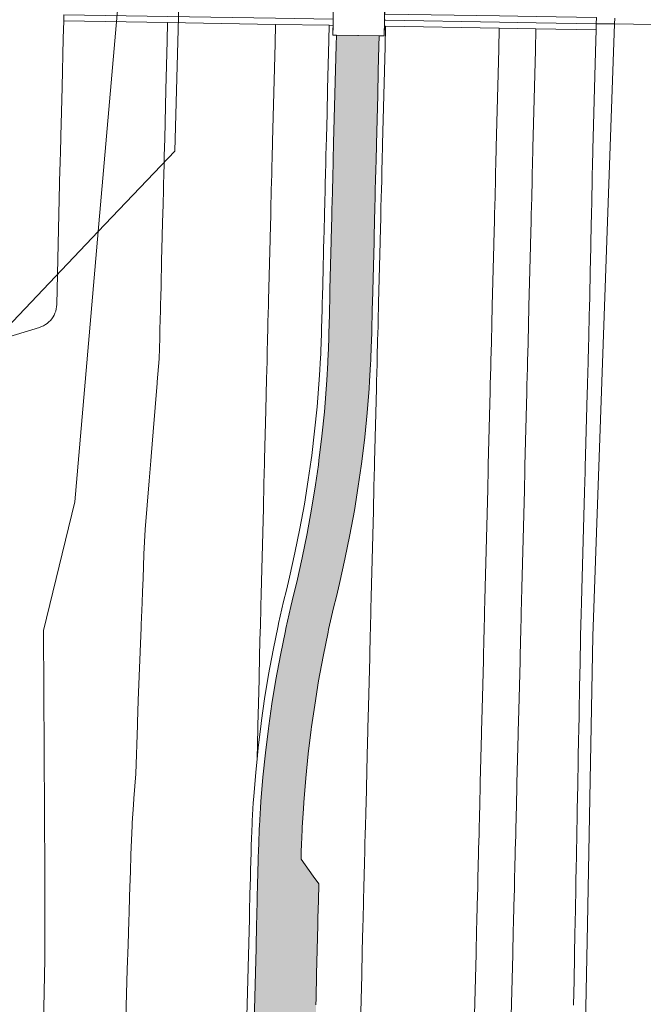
# Model space of a CAD drawing. Header units: metres. Extents: x 250001 to 257773, y 598992 to 609118.
# Tile 455 of 656: x 253817 to 253868, y 603631 to 603712. Entities that reach past the tile are written whole.
import ezdxf
from ezdxf.lldxf.tags import DXFTag

# ---------------------------------------------------------------- set-up
doc = ezdxf.new("R2010")
doc.units = ezdxf.units.M
for name, color, linetype, lineweight in [('B-WE-FV-GELEIDING_WILDROOSTER-GV', 252, 'Continuous', 18), ('B-WE-GR-GRAS-GV', 252, 'Continuous', 13), ('B-WE-GW-TALUD_KRUIN-G', 252, 'Continuous', 18), ('B-WE-IE-TERREINAFSCHEIDING_KUNSTMATIG_HEKWERK_RASTER-G', 252, 'IE-TERREINAFSCHEIDING-KUNSTMATIG', 18), ('B-WE-KG-GRENS_PERCEEL-G', 150, 'KG-PERCEEL', 18), ('B-WE-OG-WATER_SLOOT-GV', 252, 'Continuous', 18), ('B-WE-VH-VERHARDING_BETON-GV', 252, 'Continuous', 18), ('B-WE-VH-VERHARDING_GESLOTEN-GV', 252, 'Continuous', 18), ('B-WE-VH-VERHARDING_GRASBETONSTEEN-GV', 252, 'Continuous', 18), ('N-WE-VH-VERHARDING_ASFALT-A', 252, 'Continuous', 18), ('X-XX-AL-REFERENTIE-G', 7, 'Continuous', 18)]:
    doc.layers.add(name, color=color, linetype=linetype, lineweight=lineweight)
doc.styles.get("Standard").update_dxf_attribs({"font": 'NLCS-ISO.ttf'})
doc.linetypes.add('IE-TERREINAFSCHEIDING-KUNSTMATIG', pattern='A,4,[82,NLCS.shx,S=0.75,R=90,X=0,Y=0],4,-2', length=10)
tags = doc.linetypes.add('KG-PERCEEL', pattern='A,5.5,-2,["P",Standard,S=1.8,R=0,X=-0.5,Y=-0.9],-2,5.5,-2,[5,NLCS.SHX,S=0.75,R=0,X=0,Y=0],-2', length=19).pattern_tags.tags
tags[6] = DXFTag(74, 10)

# ---------------------------------------------------------------- blocks, each defined once
blk = doc.blocks.new('BS2021-132-Xref-KAD-20210617')
at = {"layer": 'B-WE-KG-GRENS_PERCEEL-G', "flags": 128}
for points in [[(253823.066, 603694.22), (253824.846, 603714.819), (253825.742, 603745.812), (253827.078, 603745.812), (253827.218, 603749.437), (253825.846, 603749.462), (253827.756, 603815.568), (253827.88, 603817.7), (253828.81, 603854.54), (253829.44, 603887.65), (253830.8, 603925.15), (253830.92, 603939.77), (253836.27, 604122.77), (253836.41, 604125.016)], [(253829.319, 603700.791), (253838.25, 604026.06)], [(253823.066, 603694.22), (253829.319, 603700.791)], [(253809.48, 603688.858), (253809.554, 603680.019), (253823.066, 603694.22)], [(253814.412, 603465.066), (253814.64, 603483.379), (253814.64, 603492.531), (253816.98, 603560.421), (253818.046, 603602.56), (253818.686, 603634.696), (253818.686, 603641.719), (253818.59, 603661.587), (253821.154, 603672.099), (253823.066, 603694.22)]]:
    blk.add_lwpolyline(points, dxfattribs=at)
blk = doc.blocks.new('BS2021-132-Xref-BGT-GRIJS-20210617-aangepast')
at = {"layer": 'B-WE-FV-GELEIDING_WILDROOSTER-GV', "flags": 128}
blk.add_lwpolyline([(253842.297, 603712.783), (253842.255, 603710.283), (253846.455, 603710.211), (253846.497, 603712.711)], close=True, dxfattribs=at)
at = {"layer": 'B-WE-GR-GRAS-GV', "flags": 128}
for points in [[(253825.312, 603629.858), (253825.378, 603631.857), (253825.441, 603633.856), (253825.505, 603635.855), (253825.568, 603637.854), (253825.587, 603638.457), (253825.632, 603639.853), (253825.675, 603641.237), (253825.695, 603641.852), (253825.739, 603643.236), (253825.76, 603643.851), (253825.782, 603644.423), (253825.837, 603645.61), (253825.85, 603645.85), (253825.942, 603647.328), (253825.981, 603647.847), (253826.135, 603649.844), (253826.263, 603653.842), (253826.271, 603654.062), (253826.34, 603655.84), (253826.418, 603657.839), (253826.495, 603659.838), (253826.573, 603661.836), (253826.58, 603662.034), (253826.65, 603663.835), (253826.686, 603664.764), (253826.728, 603665.834), (253826.805, 603667.833), (253826.906, 603669.831), (253827.07, 603671.827), (253827.233, 603673.824), (253827.367, 603675.459), (253827.397, 603675.82), (253827.56, 603677.817), (253827.724, 603679.813), (253827.888, 603681.81), (253827.897, 603681.929), (253828.051, 603683.806), (253828.059, 603684.124), (253828.065, 603684.354), (253828.101, 603685.806), (253828.113, 603686.28), (253828.13, 603686.94), (253828.152, 603687.805), (253828.164, 603688.31), (253828.178, 603688.851), (253828.202, 603689.804), (253828.252, 603691.804), (253828.302, 603693.803), (253828.305, 603693.914), (253828.352, 603695.803), (253828.365, 603696.319), (253828.401, 603697.74), (253828.401, 603697.753), (253828.402, 603697.802), (253828.436, 603699.131), (253828.444, 603699.47), (253828.453, 603699.801), (253828.467, 603700.397), (253828.503, 603701.801), (253828.603, 603705.799), (253828.653, 603707.799), (253828.703, 603709.798), (253828.741, 603711.3), (253820.242, 603711.443), (253820.206, 603710.011), (253820.106, 603706.013), (253820.056, 603704.013), (253820.005, 603702.014), (253819.97, 603700.61), (253819.955, 603700.014), (253819.947, 603699.683), (253819.938, 603699.344), (253819.67, 603688.235), (253819.658, 603688.058), (253819.63, 603687.882), (253819.586, 603687.71), (253819.528, 603687.542), (253819.455, 603687.38), (253819.368, 603687.225), (253819.267, 603687.079), (253819.154, 603686.942), (253819.029, 603686.816), (253818.893, 603686.701), (253818.747, 603686.598), (253818.594, 603686.509), (253818.432, 603686.434), (253818.265, 603686.374), (253815.125, 603685.397)], [(253835.224, 603630.004), (253835.274, 603632.004), (253835.324, 603634.003), (253835.375, 603636.002), (253835.425, 603638.002), (253835.44, 603638.604), (253835.475, 603640.001), (253835.51, 603641.385), (253835.525, 603642.001), (253835.56, 603643.385), (253835.577, 603644), (253835.596, 603644.572), (253835.647, 603645.758), (253835.66, 603645.998), (253835.747, 603647.477), (253835.782, 603647.996), (253835.945, 603649.993), (253836.052, 603651.046), (253836.116, 603653.594), (253836.121, 603653.815), (253836.166, 603655.594), (253836.216, 603657.593), (253836.266, 603659.593), (253836.317, 603661.592), (253836.322, 603661.79), (253836.367, 603663.591), (253836.39, 603664.521), (253836.417, 603665.591), (253836.517, 603669.589), (253836.567, 603671.589), (253836.618, 603673.588), (253836.659, 603675.226), (253836.668, 603675.588), (253836.768, 603679.586), (253836.833, 603682.173), (253836.868, 603683.585), (253836.876, 603683.903), (253836.882, 603684.133), (253836.919, 603685.584), (253836.93, 603686.059), (253836.947, 603686.719), (253836.969, 603687.584), (253836.981, 603688.089), (253836.995, 603688.629), (253837.019, 603689.583), (253837.069, 603691.583), (253837.119, 603693.582), (253837.122, 603693.693), (253837.169, 603695.581), (253837.182, 603696.097), (253837.218, 603697.518), (253837.218, 603697.531), (253837.22, 603697.581), (253837.253, 603698.91), (253837.261, 603699.248), (253837.27, 603699.58), (253837.285, 603700.175), (253837.32, 603701.579), (253837.37, 603703.579), (253837.42, 603705.578), (253837.47, 603707.578), (253837.521, 603709.577), (253837.56, 603711.152), (253828.741, 603711.3), (253828.703, 603709.798), (253828.653, 603707.799), (253828.603, 603705.799), (253828.503, 603701.801), (253828.467, 603700.397), (253828.453, 603699.801), (253828.444, 603699.47), (253828.436, 603699.131), (253828.402, 603697.802), (253828.401, 603697.753), (253828.401, 603697.74), (253828.365, 603696.319), (253828.352, 603695.803), (253828.305, 603693.914), (253828.302, 603693.803), (253828.252, 603691.804), (253828.202, 603689.804), (253828.178, 603688.851), (253828.164, 603688.31), (253828.152, 603687.805), (253828.13, 603686.94), (253828.113, 603686.28), (253828.101, 603685.806), (253828.065, 603684.354), (253828.059, 603684.124), (253828.051, 603683.806), (253827.897, 603681.929), (253827.888, 603681.81), (253827.724, 603679.813), (253827.56, 603677.817), (253827.397, 603675.82), (253827.367, 603675.459), (253827.233, 603673.824), (253827.07, 603671.827), (253826.906, 603669.831), (253826.805, 603667.833), (253826.728, 603665.834), (253826.686, 603664.764), (253826.65, 603663.835), (253826.58, 603662.034), (253826.573, 603661.836), (253826.495, 603659.838), (253826.418, 603657.839), (253826.34, 603655.84), (253826.271, 603654.062), (253826.263, 603653.842), (253826.135, 603649.844), (253825.981, 603647.847), (253825.942, 603647.328), (253825.85, 603645.85), (253825.837, 603645.61), (253825.782, 603644.423), (253825.76, 603643.851), (253825.739, 603643.236), (253825.695, 603641.852), (253825.675, 603641.237), (253825.632, 603639.853), (253825.587, 603638.457), (253825.568, 603637.854), (253825.505, 603635.855), (253825.441, 603633.856), (253825.378, 603631.857), (253825.312, 603629.858)], [(253835.817, 603629.594), (253835.867, 603631.594), (253835.917, 603633.593), (253835.967, 603635.593), (253836.017, 603637.592), (253836.032, 603638.195), (253836.068, 603639.591), (253836.102, 603640.975), (253836.118, 603641.591), (253836.152, 603642.975), (253836.17, 603643.59), (253836.189, 603644.162), (253836.239, 603645.349), (253836.252, 603645.589), (253836.339, 603647.067), (253836.375, 603647.586), (253836.537, 603649.583), (253836.74, 603651.578), (253836.984, 603653.573), (253837.013, 603653.793), (253837.268, 603655.566), (253837.593, 603657.559), (253837.959, 603659.55), (253838.367, 603661.541), (253838.41, 603661.738), (253838.817, 603663.53), (253839.041, 603664.454), (253839.297, 603665.518), (253839.745, 603667.508), (253840.15, 603669.498), (253840.513, 603671.49), (253840.835, 603673.482), (253841.068, 603675.115), (253841.116, 603675.476), (253841.357, 603677.471), (253841.557, 603679.466), (253841.756, 603682.049), (253841.836, 603683.46), (253841.852, 603683.778), (253841.862, 603684.008), (253841.916, 603685.459), (253841.929, 603685.934), (253841.945, 603686.593), (253841.967, 603687.458), (253841.98, 603687.963), (253841.993, 603688.504), (253842.017, 603689.458), (253842.068, 603691.457), (253842.118, 603693.456), (253842.12, 603693.567), (253842.168, 603695.456), (253842.181, 603695.972), (253842.216, 603697.393), (253842.217, 603697.406), (253842.218, 603697.455), (253842.251, 603698.784), (253842.26, 603699.123), (253842.268, 603699.455), (253842.283, 603700.05), (253842.318, 603701.454), (253842.369, 603703.453), (253842.419, 603705.453), (253842.519, 603709.451), (253842.54, 603710.278), (253842.255, 603710.283), (253842.268, 603711.073), (253841.957, 603711.078), (253841.926, 603709.861), (253841.826, 603705.863), (253841.776, 603703.863), (253841.726, 603701.864), (253841.691, 603700.46), (253841.676, 603699.864), (253841.667, 603699.533), (253841.659, 603699.194), (253841.625, 603697.865), (253841.624, 603697.816), (253841.624, 603697.803), (253841.588, 603696.382), (253841.575, 603695.866), (253841.528, 603693.977), (253841.525, 603693.866), (253841.425, 603689.868), (253841.401, 603688.914), (253841.387, 603688.373), (253841.375, 603687.868), (253841.353, 603687.003), (253841.336, 603686.343), (253841.323, 603685.869), (253841.269, 603684.418), (253841.259, 603684.188), (253841.244, 603683.87), (253841.163, 603682.459), (253840.964, 603679.876), (253840.764, 603677.88), (253840.524, 603675.886), (253840.476, 603675.525), (253840.243, 603673.892), (253839.92, 603671.9), (253839.557, 603669.908), (253839.152, 603667.918), (253838.705, 603665.928), (253838.448, 603664.864), (253838.224, 603663.94), (253837.817, 603662.148), (253837.774, 603661.95), (253837.366, 603659.96), (253837, 603657.969), (253836.675, 603655.976), (253836.42, 603654.203), (253836.391, 603653.983), (253836.148, 603651.988), (253836.052, 603651.046), (253835.945, 603649.993), (253835.782, 603647.996), (253835.747, 603647.477), (253835.66, 603645.998), (253835.647, 603645.758), (253835.596, 603644.572), (253835.577, 603644), (253835.56, 603643.385), (253835.525, 603642.001), (253835.51, 603641.385), (253835.475, 603640.001), (253835.44, 603638.604), (253835.425, 603638.002), (253835.375, 603636.002), (253835.324, 603634.003), (253835.274, 603632.004), (253835.224, 603630.004)], [(253844.511, 603629.376), (253844.561, 603631.376), (253844.611, 603633.375), (253844.662, 603635.374), (253844.712, 603637.374), (253844.727, 603637.976), (253844.762, 603639.373), (253844.797, 603640.757), (253844.812, 603641.373), (253844.847, 603642.756), (253844.862, 603643.372), (253844.877, 603643.944), (253844.906, 603645.131), (253844.912, 603645.371), (253844.95, 603646.851), (253844.963, 603647.371), (253845.063, 603651.369), (253845.113, 603653.369), (253845.119, 603653.589), (253845.163, 603655.368), (253845.213, 603657.367), (253845.264, 603659.367), (253845.314, 603661.366), (253845.319, 603661.564), (253845.364, 603663.366), (253845.387, 603664.295), (253845.414, 603665.365), (253845.464, 603667.364), (253845.514, 603669.364), (253845.565, 603671.363), (253845.615, 603673.362), (253845.656, 603675), (253845.665, 603675.362), (253845.715, 603677.361), (253845.765, 603679.361), (253845.815, 603681.36), (253845.83, 603681.947), (253845.866, 603683.359), (253845.874, 603683.677), (253845.879, 603683.907), (253845.916, 603685.359), (253845.928, 603685.833), (253845.944, 603686.493), (253845.966, 603687.358), (253845.979, 603687.863), (253845.992, 603688.404), (253846.016, 603689.357), (253846.066, 603691.357), (253846.116, 603693.356), (253846.119, 603693.467), (253846.167, 603695.356), (253846.18, 603695.872), (253846.215, 603697.293), (253846.216, 603697.306), (253846.217, 603697.355), (253846.25, 603698.684), (253846.259, 603699.023), (253846.267, 603699.354), (253846.282, 603699.95), (253846.317, 603701.354), (253846.417, 603705.352), (253846.468, 603707.352), (253846.518, 603709.351), (253846.559, 603711), (253846.468, 603711.002), (253846.456, 603710.302), (253846.455, 603710.211), (253846.039, 603710.218), (253846.018, 603709.364), (253845.968, 603707.364), (253845.918, 603705.365), (253845.867, 603703.366), (253845.817, 603701.366), (253845.782, 603699.962), (253845.767, 603699.367), (253845.759, 603699.035), (253845.75, 603698.697), (253845.717, 603697.367), (253845.716, 603697.318), (253845.715, 603697.305), (253845.68, 603695.884), (253845.667, 603695.368), (253845.619, 603693.48), (253845.617, 603693.369), (253845.566, 603691.369), (253845.516, 603689.37), (253845.492, 603688.416), (253845.479, 603687.875), (253845.466, 603687.371), (253845.444, 603686.506), (253845.428, 603685.846), (253845.415, 603685.371), (253845.361, 603683.92), (253845.35, 603683.691), (253845.335, 603683.373), (253845.255, 603681.961), (253845.215, 603681.375), (253845.056, 603679.378), (253844.856, 603677.383), (253844.615, 603675.388), (253844.567, 603675.028), (253844.334, 603673.395), (253844.012, 603671.402), (253843.649, 603669.411), (253843.244, 603667.42), (253842.796, 603665.431), (253842.54, 603664.366), (253842.316, 603663.442), (253841.908, 603661.65), (253841.866, 603661.453), (253841.458, 603659.462), (253841.091, 603657.471), (253840.766, 603655.478), (253840.512, 603653.705), (253840.482, 603653.485), (253840.239, 603651.49), (253840.036, 603649.495), (253839.874, 603647.498), (253839.838, 603646.979), (253839.751, 603645.501), (253839.739, 603645.261), (253839.688, 603644.074), (253839.669, 603643.502), (253839.651, 603642.887), (253840.655, 603641.477), (253841.101, 603640.85), (253841.066, 603639.466), (253841.031, 603638.069), (253841.016, 603637.467), (253840.966, 603635.467), (253840.915, 603633.468), (253840.875, 603631.468), (253840.863, 603630.969)], [(253853.808, 603629.143), (253853.858, 603631.142), (253853.908, 603633.142), (253853.959, 603635.141), (253854.009, 603637.14), (253854.024, 603637.743), (253854.059, 603639.14), (253854.094, 603640.524), (253854.109, 603641.139), (253854.144, 603642.523), (253854.159, 603643.139), (253854.174, 603643.711), (253854.203, 603644.898), (253854.209, 603645.138), (253854.247, 603646.618), (253854.26, 603647.137), (253854.31, 603649.137), (253854.41, 603653.135), (253854.416, 603653.356), (253854.46, 603655.135), (253854.51, 603657.134), (253854.561, 603659.134), (253854.611, 603661.133), (253854.616, 603661.331), (253854.661, 603663.132), (253854.684, 603664.062), (253854.711, 603665.132), (253854.811, 603669.13), (253854.862, 603671.13), (253854.912, 603673.129), (253854.953, 603674.767), (253854.962, 603675.129), (253855.062, 603679.127), (253855.112, 603681.127), (253855.127, 603681.714), (253855.163, 603683.126), (253855.171, 603683.444), (253855.176, 603683.674), (253855.213, 603685.125), (253855.225, 603685.6), (253855.241, 603686.26), (253855.263, 603687.125), (253855.276, 603687.63), (253855.289, 603688.17), (253855.313, 603689.124), (253855.363, 603691.123), (253855.414, 603693.123), (253855.416, 603693.234), (253855.464, 603695.122), (253855.477, 603695.638), (253855.512, 603697.059), (253855.513, 603697.072), (253855.514, 603697.122), (253855.547, 603698.451), (253855.556, 603698.789), (253855.564, 603699.121), (253855.579, 603699.716), (253855.614, 603701.12), (253855.664, 603703.12), (253855.715, 603705.119), (253855.765, 603707.118), (253855.815, 603709.118), (253855.858, 603710.844), (253846.559, 603711), (253846.518, 603709.351), (253846.468, 603707.352), (253846.417, 603705.352), (253846.317, 603701.354), (253846.282, 603699.95), (253846.267, 603699.354), (253846.259, 603699.023), (253846.25, 603698.684), (253846.217, 603697.355), (253846.216, 603697.306), (253846.215, 603697.293), (253846.18, 603695.872), (253846.167, 603695.356), (253846.119, 603693.467), (253846.116, 603693.356), (253846.066, 603691.357), (253846.016, 603689.357), (253845.992, 603688.404), (253845.979, 603687.863), (253845.966, 603687.358), (253845.944, 603686.493), (253845.928, 603685.833), (253845.916, 603685.359), (253845.879, 603683.907), (253845.874, 603683.677), (253845.866, 603683.359), (253845.83, 603681.947), (253845.815, 603681.36), (253845.765, 603679.361), (253845.715, 603677.361), (253845.665, 603675.362), (253845.656, 603675), (253845.615, 603673.362), (253845.565, 603671.363), (253845.514, 603669.364), (253845.464, 603667.364), (253845.414, 603665.365), (253845.387, 603664.295), (253845.364, 603663.366), (253845.319, 603661.564), (253845.314, 603661.366), (253845.264, 603659.367), (253845.213, 603657.367), (253845.163, 603655.368), (253845.119, 603653.589), (253845.113, 603653.369), (253845.063, 603651.369), (253844.963, 603647.371), (253844.95, 603646.851), (253844.912, 603645.371), (253844.906, 603645.131), (253844.877, 603643.944), (253844.862, 603643.372), (253844.847, 603642.756), (253844.812, 603641.373), (253844.797, 603640.757), (253844.762, 603639.373), (253844.727, 603637.976), (253844.712, 603637.374), (253844.662, 603635.374), (253844.611, 603633.375), (253844.561, 603631.376), (253844.511, 603629.376)], [(253856.807, 603629.068), (253856.857, 603631.067), (253856.908, 603633.066), (253856.958, 603635.066), (253857.008, 603637.065), (253857.023, 603637.668), (253857.058, 603639.065), (253857.093, 603640.449), (253857.108, 603641.064), (253857.143, 603642.448), (253857.158, 603643.063), (253857.173, 603643.635), (253857.202, 603644.823), (253857.209, 603645.063), (253857.246, 603646.543), (253857.259, 603647.062), (253857.309, 603649.061), (253857.359, 603651.061), (253857.409, 603653.06), (253857.415, 603653.281), (253857.459, 603655.06), (253857.51, 603657.059), (253857.56, 603659.058), (253857.61, 603661.058), (253857.615, 603661.256), (253857.66, 603663.057), (253857.683, 603663.986), (253857.71, 603665.056), (253857.76, 603667.056), (253857.811, 603669.055), (253857.861, 603671.055), (253857.911, 603673.054), (253857.952, 603674.692), (253857.961, 603675.053), (253858.011, 603677.053), (253858.061, 603679.052), (253858.112, 603681.051), (253858.115, 603681.171), (253858.126, 603681.638), (253858.162, 603683.051), (253858.17, 603683.369), (253858.175, 603683.598), (253858.212, 603685.05), (253858.224, 603685.525), (253858.24, 603686.185), (253858.262, 603687.05), (253858.275, 603687.554), (253858.288, 603688.095), (253858.312, 603689.049), (253858.362, 603691.048), (253858.413, 603693.048), (253858.415, 603693.159), (253858.463, 603695.047), (253858.476, 603695.563), (253858.511, 603696.984), (253858.512, 603696.997), (253858.513, 603697.046), (253858.546, 603698.376), (253858.555, 603698.714), (253858.563, 603699.046), (253858.578, 603699.641), (253858.613, 603701.045), (253858.663, 603703.044), (253858.714, 603705.044), (253858.764, 603707.043), (253858.814, 603709.043), (253858.858, 603710.794), (253855.858, 603710.844), (253855.815, 603709.118), (253855.765, 603707.118), (253855.715, 603705.119), (253855.664, 603703.12), (253855.614, 603701.12), (253855.579, 603699.716), (253855.564, 603699.121), (253855.556, 603698.789), (253855.547, 603698.451), (253855.514, 603697.122), (253855.513, 603697.072), (253855.512, 603697.059), (253855.477, 603695.638), (253855.464, 603695.122), (253855.416, 603693.234), (253855.414, 603693.123), (253855.363, 603691.123), (253855.313, 603689.124), (253855.289, 603688.17), (253855.276, 603687.63), (253855.263, 603687.125), (253855.241, 603686.26), (253855.225, 603685.6), (253855.213, 603685.125), (253855.176, 603683.674), (253855.171, 603683.444), (253855.163, 603683.126), (253855.127, 603681.714), (253855.112, 603681.127), (253855.062, 603679.127), (253854.962, 603675.129), (253854.953, 603674.767), (253854.912, 603673.129), (253854.862, 603671.13), (253854.811, 603669.13), (253854.711, 603665.132), (253854.684, 603664.062), (253854.661, 603663.132), (253854.616, 603661.331), (253854.611, 603661.133), (253854.561, 603659.134), (253854.51, 603657.134), (253854.46, 603655.135), (253854.416, 603653.356), (253854.41, 603653.135), (253854.31, 603649.137), (253854.26, 603647.137), (253854.247, 603646.618), (253854.209, 603645.138), (253854.203, 603644.898), (253854.174, 603643.711), (253854.159, 603643.139), (253854.144, 603642.523), (253854.109, 603641.139), (253854.094, 603640.524), (253854.059, 603639.14), (253854.024, 603637.743), (253854.009, 603637.14), (253853.959, 603635.141), (253853.908, 603633.142), (253853.858, 603631.142), (253853.808, 603629.143)], [(253861.935, 603630.94), (253861.974, 603632.939), (253862.012, 603634.939), (253862.051, 603636.939), (253862.062, 603637.541), (253862.089, 603638.938), (253862.115, 603640.323), (253862.126, 603640.938), (253862.152, 603642.322), (253862.164, 603642.938), (253862.175, 603643.51), (253862.197, 603644.697), (253862.202, 603644.937), (253862.229, 603646.418), (253862.239, 603646.937), (253862.277, 603648.937), (253862.314, 603650.936), (253862.352, 603652.936), (253862.356, 603653.157), (253862.39, 603654.936), (253862.427, 603656.936), (253862.465, 603658.935), (253862.503, 603660.935), (253862.506, 603661.133), (253862.556, 603662.934), (253862.582, 603663.863), (253862.612, 603664.933), (253862.667, 603666.933), (253862.722, 603668.932), (253862.778, 603670.931), (253862.833, 603672.93), (253862.878, 603674.568), (253862.888, 603674.93), (253862.944, 603676.929), (253863.054, 603680.927), (253863.058, 603681.046), (253863.071, 603681.514), (253863.11, 603682.927), (253863.119, 603683.245), (253863.125, 603683.474), (253863.165, 603684.926), (253863.178, 603685.4), (253863.197, 603686.06), (253863.214, 603686.925), (253863.225, 603687.43), (253863.236, 603687.971), (253863.256, 603688.925), (253863.297, 603690.924), (253863.339, 603692.924), (253863.341, 603693.035), (253863.38, 603694.924), (253863.391, 603695.44), (253863.421, 603696.861), (253863.421, 603696.874), (253863.422, 603696.923), (253863.45, 603698.252), (253863.457, 603698.591), (253863.466, 603698.923), (253863.481, 603699.518), (253863.519, 603700.922), (253863.573, 603702.921), (253863.626, 603704.921), (253863.68, 603706.92), (253863.733, 603708.919), (253863.782, 603710.711), (253858.858, 603710.794), (253858.814, 603709.043), (253858.764, 603707.043), (253858.714, 603705.044), (253858.663, 603703.044), (253858.613, 603701.045), (253858.578, 603699.641), (253858.563, 603699.046), (253858.555, 603698.714), (253858.546, 603698.376), (253858.513, 603697.046), (253858.512, 603696.997), (253858.511, 603696.984), (253858.476, 603695.563), (253858.463, 603695.047), (253858.415, 603693.159), (253858.413, 603693.048), (253858.362, 603691.048), (253858.312, 603689.049), (253858.288, 603688.095), (253858.275, 603687.554), (253858.262, 603687.05), (253858.24, 603686.185), (253858.224, 603685.525), (253858.212, 603685.05), (253858.175, 603683.598), (253858.17, 603683.369), (253858.162, 603683.051), (253858.126, 603681.638), (253858.115, 603681.171), (253858.112, 603681.051), (253858.061, 603679.052), (253858.011, 603677.053), (253857.961, 603675.053), (253857.952, 603674.692), (253857.911, 603673.054), (253857.861, 603671.055), (253857.811, 603669.055), (253857.76, 603667.056), (253857.71, 603665.056), (253857.683, 603663.986), (253857.66, 603663.057), (253857.615, 603661.256), (253857.61, 603661.058), (253857.56, 603659.058), (253857.51, 603657.059), (253857.459, 603655.06), (253857.415, 603653.281), (253857.409, 603653.06), (253857.359, 603651.061), (253857.309, 603649.061), (253857.259, 603647.062), (253857.246, 603646.543), (253857.209, 603645.063), (253857.202, 603644.823), (253857.173, 603643.635), (253857.158, 603643.063), (253857.143, 603642.448), (253857.108, 603641.064), (253857.093, 603640.449), (253857.058, 603639.065), (253857.023, 603637.668), (253857.008, 603637.065), (253856.958, 603635.066), (253856.908, 603633.066), (253856.857, 603631.067), (253856.807, 603629.068)]]:
    blk.add_lwpolyline(points, dxfattribs=at)
blk.add_lwpolyline([(253841.163, 603682.459), (253841.244, 603683.87), (253841.259, 603684.188), (253841.269, 603684.418), (253841.323, 603685.869), (253841.336, 603686.343), (253841.353, 603687.003), (253841.375, 603687.868), (253841.387, 603688.373), (253841.401, 603688.914), (253841.425, 603689.868), (253841.525, 603693.866), (253841.528, 603693.977), (253841.575, 603695.866), (253841.588, 603696.382), (253841.624, 603697.803), (253841.624, 603697.816), (253841.625, 603697.865), (253841.659, 603699.194), (253841.667, 603699.533), (253841.676, 603699.864), (253841.691, 603700.46), (253841.726, 603701.864), (253841.776, 603703.863), (253841.826, 603705.863), (253841.926, 603709.861), (253841.957, 603711.078), (253837.56, 603711.152), (253837.521, 603709.577), (253837.47, 603707.578), (253837.42, 603705.578), (253837.37, 603703.579), (253837.32, 603701.579), (253837.285, 603700.175), (253837.27, 603699.58), (253837.261, 603699.248), (253837.253, 603698.91), (253837.22, 603697.581), (253837.218, 603697.531), (253837.218, 603697.518), (253837.182, 603696.097), (253837.169, 603695.581), (253837.122, 603693.693), (253837.119, 603693.582), (253837.069, 603691.583), (253837.019, 603689.583), (253836.995, 603688.629), (253836.981, 603688.089), (253836.969, 603687.584), (253836.947, 603686.719), (253836.93, 603686.059), (253836.919, 603685.584), (253836.882, 603684.133), (253836.876, 603683.903), (253836.868, 603683.585), (253836.833, 603682.173), (253836.768, 603679.586), (253836.668, 603675.588), (253836.659, 603675.226), (253836.618, 603673.588), (253836.567, 603671.589), (253836.517, 603669.589), (253836.417, 603665.591), (253836.39, 603664.521), (253836.367, 603663.591), (253836.322, 603661.79), (253836.317, 603661.592), (253836.266, 603659.593), (253836.216, 603657.593), (253836.166, 603655.594), (253836.121, 603653.815), (253836.116, 603653.594), (253836.052, 603651.046), (253836.148, 603651.988), (253836.391, 603653.983), (253836.42, 603654.203), (253836.675, 603655.976), (253837, 603657.969), (253837.366, 603659.96), (253837.774, 603661.95), (253837.817, 603662.148), (253838.224, 603663.94), (253838.448, 603664.864), (253838.705, 603665.928), (253839.152, 603667.918), (253839.557, 603669.908), (253839.92, 603671.9), (253840.243, 603673.892), (253840.476, 603675.525), (253840.524, 603675.886), (253840.764, 603677.88), (253840.964, 603679.876)], close=True, dxfattribs=at)
at = {"layer": 'B-WE-GW-TALUD_KRUIN-G', "flags": 128}
for points in [[(253853.808, 603629.143), (253853.858, 603631.142), (253853.908, 603633.142), (253853.959, 603635.141), (253854.009, 603637.14), (253854.024, 603637.743), (253854.059, 603639.14), (253854.094, 603640.524), (253854.109, 603641.139), (253854.144, 603642.523), (253854.159, 603643.139), (253854.174, 603643.711), (253854.203, 603644.898), (253854.209, 603645.138), (253854.247, 603646.618), (253854.26, 603647.137), (253854.31, 603649.137), (253854.41, 603653.135), (253854.416, 603653.356), (253854.46, 603655.135), (253854.51, 603657.134), (253854.561, 603659.134), (253854.611, 603661.133), (253854.616, 603661.331), (253854.661, 603663.132), (253854.684, 603664.062), (253854.711, 603665.132), (253854.811, 603669.13), (253854.862, 603671.13), (253854.912, 603673.129), (253854.953, 603674.767), (253854.962, 603675.129), (253855.062, 603679.127), (253855.112, 603681.127), (253855.127, 603681.714), (253855.163, 603683.126), (253855.171, 603683.444), (253855.176, 603683.674), (253855.213, 603685.125), (253855.225, 603685.6), (253855.241, 603686.26), (253855.263, 603687.125), (253855.276, 603687.63), (253855.289, 603688.17), (253855.313, 603689.124), (253855.363, 603691.123), (253855.414, 603693.123), (253855.416, 603693.234), (253855.464, 603695.122), (253855.477, 603695.638), (253855.512, 603697.059), (253855.513, 603697.072), (253855.514, 603697.122), (253855.547, 603698.451), (253855.556, 603698.789), (253855.564, 603699.121), (253855.579, 603699.716), (253855.614, 603701.12), (253855.664, 603703.12), (253855.715, 603705.119), (253855.765, 603707.118), (253855.815, 603709.118), (253855.858, 603710.844)], [(253858.858, 603710.794), (253858.814, 603709.043), (253858.764, 603707.043), (253858.714, 603705.044), (253858.663, 603703.044), (253858.613, 603701.045), (253858.578, 603699.641), (253858.563, 603699.046), (253858.555, 603698.714), (253858.546, 603698.376), (253858.513, 603697.046), (253858.512, 603696.997), (253858.511, 603696.984), (253858.476, 603695.563), (253858.463, 603695.047), (253858.415, 603693.159), (253858.413, 603693.048), (253858.362, 603691.048), (253858.312, 603689.049), (253858.288, 603688.095), (253858.275, 603687.554), (253858.262, 603687.05), (253858.24, 603686.185), (253858.224, 603685.525), (253858.212, 603685.05), (253858.175, 603683.598), (253858.17, 603683.369), (253858.162, 603683.051), (253858.126, 603681.638), (253858.115, 603681.171), (253858.112, 603681.051), (253858.061, 603679.052), (253858.011, 603677.053), (253857.961, 603675.053), (253857.952, 603674.692), (253857.911, 603673.054), (253857.861, 603671.055), (253857.811, 603669.055), (253857.76, 603667.056), (253857.71, 603665.056), (253857.683, 603663.986), (253857.66, 603663.057), (253857.615, 603661.256), (253857.61, 603661.058), (253857.56, 603659.058), (253857.51, 603657.059), (253857.459, 603655.06), (253857.415, 603653.281), (253857.409, 603653.06), (253857.359, 603651.061), (253857.309, 603649.061), (253857.259, 603647.062), (253857.246, 603646.543), (253857.209, 603645.063), (253857.202, 603644.823), (253857.173, 603643.635), (253857.158, 603643.063), (253857.143, 603642.448), (253857.108, 603641.064), (253857.093, 603640.449), (253857.058, 603639.065), (253857.023, 603637.668), (253857.008, 603637.065), (253856.958, 603635.066), (253856.908, 603633.066), (253856.857, 603631.067), (253856.807, 603629.068)]]:
    blk.add_lwpolyline(points, dxfattribs=at)
at = {"layer": 'B-WE-IE-TERREINAFSCHEIDING_KUNSTMATIG_HEKWERK_RASTER-G', "flags": 128}
blk.add_lwpolyline([(253846.477, 603711.502), (253846.572, 603711.5), (253855.871, 603711.344), (253858.87, 603711.294), (253863.795, 603711.211)], dxfattribs=at)
at = {"layer": 'B-WE-OG-WATER_SLOOT-GV', "flags": 128}
blk.add_lwpolyline([(253815.125, 603685.397), (253818.265, 603686.374), (253818.432, 603686.434), (253818.594, 603686.509), (253818.747, 603686.598), (253818.893, 603686.701), (253819.029, 603686.816), (253819.154, 603686.942), (253819.267, 603687.079), (253819.368, 603687.225), (253819.455, 603687.38), (253819.528, 603687.542), (253819.586, 603687.71), (253819.63, 603687.882), (253819.658, 603688.058), (253819.67, 603688.235), (253819.938, 603699.344), (253819.947, 603699.683), (253819.955, 603700.014), (253819.97, 603700.61), (253820.005, 603702.014), (253820.056, 603704.013), (253820.106, 603706.013), (253820.206, 603710.011), (253820.242, 603711.443), (253820.255, 603711.943)], dxfattribs=at)
at = {"layer": 'B-WE-VH-VERHARDING_BETON-GV', "flags": 128}
blk.add_lwpolyline([(253846.485, 603712.002), (253846.497, 603712.711), (253846.174, 603712.716), (253846.102, 603712.717), (253842.602, 603712.777), (253842.525, 603712.779), (253842.297, 603712.783), (253842.285, 603712.073), (253842.277, 603711.573), (253842.268, 603711.073), (253842.255, 603710.283), (253842.54, 603710.278), (253846.039, 603710.218), (253846.455, 603710.211), (253846.456, 603710.302), (253846.468, 603711.002), (253846.477, 603711.502)], close=True, dxfattribs=at)
at = {"layer": 'B-WE-VH-VERHARDING_GESLOTEN-GV', "flags": 128}
for points in [[(253863.808, 603711.711), (253863.795, 603711.211), (253865.29, 603711.186), (253865.307, 603711.672)], [(253865.307, 603711.672), (253865.29, 603711.186), (253886.974, 603710.821), (253887.435, 603731.995)], [(253881.671, 603484.497), (253884.643, 603603.655), (253886.974, 603710.821), (253865.29, 603711.186), (253863.506, 603661.11), (253863.062, 603637.522), (253862.591, 603613.036), (253862.167, 603600.226), (253861.75, 603587.44), (253861.696, 603583.763), (253860.696, 603583.788), (253860.684, 603582.956), (253860.673, 603582.175), (253860.655, 603580.956), (253860.626, 603578.956), (253860.598, 603577.093)], [(253862.591, 603613.036), (253863.062, 603637.522), (253863.506, 603661.11), (253865.29, 603711.186), (253863.795, 603711.211), (253863.793, 603711.126), (253863.787, 603710.918), (253863.782, 603710.711), (253863.733, 603708.919), (253863.68, 603706.92), (253863.626, 603704.921), (253863.573, 603702.921), (253863.519, 603700.922), (253863.481, 603699.518), (253863.466, 603698.923), (253863.457, 603698.591), (253863.45, 603698.252), (253863.422, 603696.923), (253863.421, 603696.874), (253863.421, 603696.861), (253863.391, 603695.44), (253863.38, 603694.924), (253863.341, 603693.035), (253863.339, 603692.924), (253863.297, 603690.924), (253863.256, 603688.925), (253863.236, 603687.971), (253863.225, 603687.43), (253863.214, 603686.925), (253863.197, 603686.06), (253863.178, 603685.4), (253863.165, 603684.926), (253863.125, 603683.474), (253863.119, 603683.245), (253863.11, 603682.927), (253863.071, 603681.514), (253863.058, 603681.046), (253863.054, 603680.927), (253862.944, 603676.929), (253862.888, 603674.93), (253862.878, 603674.568), (253862.833, 603672.93), (253862.778, 603670.931), (253862.722, 603668.932), (253862.667, 603666.933), (253862.612, 603664.933), (253862.582, 603663.863), (253862.556, 603662.934), (253862.506, 603661.133), (253862.503, 603660.935), (253862.465, 603658.935), (253862.427, 603656.936), (253862.39, 603654.936), (253862.356, 603653.157), (253862.352, 603652.936), (253862.314, 603650.936), (253862.277, 603648.937), (253862.239, 603646.937), (253862.229, 603646.418), (253862.202, 603644.937), (253862.197, 603644.697), (253862.175, 603643.51), (253862.164, 603642.938), (253862.152, 603642.322), (253862.126, 603640.938), (253862.115, 603640.323), (253862.089, 603638.938), (253862.062, 603637.541), (253862.051, 603636.939), (253862.012, 603634.939), (253861.974, 603632.939), (253861.935, 603630.94)], [(253840.863, 603630.969), (253840.875, 603631.468), (253840.915, 603633.468), (253840.966, 603635.467), (253841.016, 603637.467), (253841.031, 603638.069), (253841.066, 603639.466), (253841.101, 603640.85), (253840.655, 603641.477), (253839.651, 603642.887), (253839.669, 603643.502), (253839.688, 603644.074), (253839.739, 603645.261), (253839.751, 603645.501), (253839.838, 603646.979), (253839.874, 603647.498), (253840.036, 603649.495), (253840.239, 603651.49), (253840.482, 603653.485), (253840.512, 603653.705), (253840.766, 603655.478), (253841.091, 603657.471), (253841.458, 603659.462), (253841.866, 603661.453), (253841.908, 603661.65), (253842.316, 603663.442), (253842.54, 603664.366), (253842.796, 603665.431), (253843.244, 603667.42), (253843.649, 603669.411), (253844.012, 603671.402), (253844.334, 603673.395), (253844.567, 603675.028), (253844.615, 603675.388), (253844.856, 603677.383), (253845.056, 603679.378), (253845.215, 603681.375), (253845.255, 603681.961), (253845.335, 603683.373), (253845.35, 603683.691), (253845.361, 603683.92), (253845.415, 603685.371), (253845.428, 603685.846), (253845.444, 603686.506), (253845.466, 603687.371), (253845.479, 603687.875), (253845.492, 603688.416), (253845.516, 603689.37), (253845.566, 603691.369), (253845.617, 603693.369), (253845.619, 603693.48), (253845.667, 603695.368), (253845.68, 603695.884), (253845.715, 603697.305), (253845.716, 603697.318), (253845.717, 603697.367), (253845.75, 603698.697), (253845.759, 603699.035), (253845.767, 603699.367), (253845.782, 603699.962), (253845.817, 603701.366), (253845.867, 603703.366), (253845.918, 603705.365), (253845.968, 603707.364), (253846.018, 603709.364), (253846.039, 603710.218), (253842.54, 603710.278), (253842.519, 603709.451), (253842.419, 603705.453), (253842.369, 603703.453), (253842.318, 603701.454), (253842.283, 603700.05), (253842.268, 603699.455), (253842.26, 603699.123), (253842.251, 603698.784), (253842.218, 603697.455), (253842.217, 603697.406), (253842.216, 603697.393), (253842.181, 603695.972), (253842.168, 603695.456), (253842.12, 603693.567), (253842.118, 603693.456), (253842.068, 603691.457), (253842.017, 603689.458), (253841.993, 603688.504), (253841.98, 603687.963), (253841.967, 603687.458), (253841.945, 603686.593), (253841.929, 603685.934), (253841.916, 603685.459), (253841.862, 603684.008), (253841.852, 603683.778), (253841.836, 603683.46), (253841.756, 603682.049), (253841.557, 603679.466), (253841.357, 603677.471), (253841.116, 603675.476), (253841.068, 603675.115), (253840.835, 603673.482), (253840.513, 603671.49), (253840.15, 603669.498), (253839.745, 603667.508), (253839.297, 603665.518), (253839.041, 603664.454), (253838.817, 603663.53), (253838.41, 603661.738), (253838.367, 603661.541), (253837.959, 603659.55), (253837.593, 603657.559), (253837.268, 603655.566), (253837.013, 603653.793), (253836.984, 603653.573), (253836.74, 603651.578), (253836.537, 603649.583), (253836.375, 603647.586), (253836.339, 603647.067), (253836.252, 603645.589), (253836.239, 603645.349), (253836.189, 603644.162), (253836.17, 603643.59), (253836.152, 603642.975), (253836.118, 603641.591), (253836.102, 603640.975), (253836.068, 603639.591), (253836.032, 603638.195), (253836.017, 603637.592), (253835.967, 603635.593), (253835.917, 603633.593), (253835.867, 603631.594), (253835.817, 603629.594)]]:
    blk.add_lwpolyline(points, dxfattribs=at)
at = {"layer": 'B-WE-VH-VERHARDING_GRASBETONSTEEN-GV', "flags": 128}
for points in [[(253837.573, 603711.652), (253828.754, 603711.8), (253820.255, 603711.943), (253820.242, 603711.443), (253828.741, 603711.3), (253837.56, 603711.152), (253841.957, 603711.078), (253842.268, 603711.073), (253842.277, 603711.573)], [(253863.808, 603711.711), (253858.883, 603711.794), (253855.883, 603711.844), (253846.584, 603712), (253846.485, 603712.002), (253846.477, 603711.502), (253846.572, 603711.5), (253855.871, 603711.344), (253858.87, 603711.294), (253863.795, 603711.211)], [(253863.795, 603711.211), (253858.87, 603711.294), (253855.871, 603711.344), (253846.572, 603711.5), (253846.477, 603711.502), (253846.468, 603711.002), (253846.559, 603711), (253855.858, 603710.844), (253858.858, 603710.794), (253863.782, 603710.711), (253863.787, 603710.918), (253863.793, 603711.126)]]:
    blk.add_lwpolyline(points, close=True, dxfattribs=at)
blk = doc.blocks.new('BS2021-132-Xref-toegangsweg gearceerd-aangepast')
at = {"layer": 'N-WE-VH-VERHARDING_ASFALT-A'}
h = blk.add_hatch(color=256, dxfattribs=at)
h.dxf.hatch_style = 1
h.paths.add_polyline_path([(253841.101, 603513.425), (253841.122, 603514.255), (253841.152, 603515.425), (253841.252, 603519.423), (253841.302, 603521.423), (253841.311, 603521.826), (253841.351, 603523.422), (253841.401, 603525.422), (253841.451, 603527.421), (253841.502, 603529.42), (253841.552, 603531.42), (253841.652, 603535.418), (253841.702, 603537.418), (253841.73, 603538.531), (253841.752, 603539.417), (253841.803, 603541.417), (253841.903, 603545.415), (253841.906, 603545.54), (253841.921, 603546.478), (253841.936, 603547.415), (253841.928, 603549.416), (253841.881, 603551.418), (253841.793, 603553.421), (253841.665, 603555.424), (253841.589, 603556.388), (253841.497, 603557.429), (253841.287, 603559.435), (253841.037, 603561.442), (253840.885, 603562.519), (253840.744, 603563.45), (253840.41, 603565.459), (253840.099, 603567.138), (253840.035, 603567.469), (253839.672, 603569.479), (253839.352, 603571.487), (253839.074, 603573.495), (253838.855, 603575.336), (253838.837, 603575.502), (253838.641, 603577.507), (253838.629, 603577.644), (253838.486, 603579.512), (253838.371, 603581.515), (253838.321, 603582.736), (253838.297, 603583.518), (253838.262, 603585.519), (253838.268, 603587.52), (253838.276, 603588.027), (253838.28, 603588.247), (253838.312, 603589.519), (253838.362, 603591.519), (253838.413, 603593.518), (253838.463, 603595.517), (253838.513, 603597.517), (253838.563, 603599.516), (253838.596, 603600.825), (253838.613, 603601.515), (253838.663, 603603.515), (253838.714, 603605.514), (253838.764, 603607.514), (253838.864, 603611.512), (253838.914, 603613.512), (253838.917, 603613.631), (253838.964, 603615.511), (253839.015, 603617.51), (253839.062, 603619.393), (253839.521, 603619.381), (253840.329, 603616.477), (253840.516, 603615.7), (253840.579, 603615.471), (253840.853, 603614.463), (253841.095, 603613.576), (253841.128, 603613.456), (253841.953, 603610.435), (253842.228, 603609.427), (253842.502, 603608.42), (253843.052, 603606.406), (253843.327, 603605.398), (253843.602, 603604.391), (253843.876, 603603.384), (253844.426, 603601.37), (253844.616, 603600.674), (253844.701, 603600.362), (253845.251, 603598.348), (253845.525, 603597.341), (253845.8, 603596.334), (253846.075, 603595.326), (253846.9, 603592.305), (253847.174, 603591.298), (253847.449, 603590.29), (253847.999, 603588.276), (253848.074, 603588.002), (253848.134, 603587.78), (253848.274, 603587.269), (253848.548, 603586.261), (253848.754, 603585.509), (253848.823, 603585.254), (253849.035, 603584.476), (253849.098, 603584.247), (253849.373, 603583.24), (253849.588, 603582.453), (253849.648, 603582.233), (253849.923, 603581.225), (253850.197, 603580.218), (253850.472, 603579.211), (253850.656, 603578.539), (253850.678, 603578.47), (253850.705, 603578.402), (253850.736, 603578.337), (253850.772, 603578.274), (253850.812, 603578.214), (253850.857, 603578.157), (253851.215, 603577.688), (253851.524, 603577.185), (253851.781, 603576.654), (253851.984, 603576.1), (253852.13, 603575.528), (253852.219, 603574.944), (253852.734, 603570.528), (253852.82, 603569.79), (253854.13, 603558.546), (253855.037, 603558.523), (253855.051, 603559.09), (253855.101, 603561.089), (253855.128, 603562.162), (253855.152, 603563.089), (253855.202, 603565.088), (253855.244, 603566.758), (253855.252, 603567.087), (253855.302, 603569.087), (253855.402, 603573.085), (253855.448, 603574.92), (253855.453, 603575.085), (253855.477, 603576.052), (253855.503, 603577.084), (253855.506, 603577.221), (253855.553, 603579.083), (253855.603, 603581.083), (253855.634, 603582.302), (253855.653, 603583.082), (253855.674, 603583.914), (253855.393, 603583.907), (253855.112, 603583.925), (253854.835, 603583.97), (253854.562, 603584.039), (253854.297, 603584.132), (253854.042, 603584.25), (253853.798, 603584.39), (253853.569, 603584.552), (253853.355, 603584.735), (253853.158, 603584.936), (253852.981, 603585.154), (253852.824, 603585.387), (253852.716, 603585.605), (253851.935, 603587.18), (253851.796, 603587.691), (253851.735, 603587.913), (253851.661, 603588.187), (253850.836, 603591.208), (253850.561, 603592.216), (253850.286, 603593.223), (253850.012, 603594.23), (253849.737, 603595.237), (253849.462, 603596.245), (253848.912, 603598.259), (253848.638, 603599.266), (253848.363, 603600.273), (253848.278, 603600.585), (253848.088, 603601.281), (253847.263, 603604.302), (253846.989, 603605.309), (253846.714, 603606.317), (253845.889, 603609.338), (253845.615, 603610.345), (253845.34, 603611.353), (253844.79, 603613.367), (253844.757, 603613.487), (253844.515, 603614.374), (253844.24, 603615.382), (253844.178, 603615.611), (253843.991, 603616.388), (253842.747, 603620.86), (253842.593, 603621.425), (253842.043, 603623.439), (253841.494, 603625.453), (253841.373, 603625.95), (253841.127, 603627.19), (253840.959, 603628.443), (253840.871, 603629.704), (253840.863, 603630.969), (253840.875, 603631.468), (253840.915, 603633.468), (253840.966, 603635.467), (253841.016, 603637.467), (253841.031, 603638.069), (253841.066, 603639.466), (253841.101, 603640.85), (253840.655, 603641.477), (253839.651, 603642.887), (253839.669, 603643.502), (253839.688, 603644.074), (253839.739, 603645.261), (253839.751, 603645.501), (253839.838, 603646.979), (253839.874, 603647.498), (253840.036, 603649.495), (253840.239, 603651.49), (253840.482, 603653.485), (253840.512, 603653.705), (253840.766, 603655.478), (253841.091, 603657.471), (253841.458, 603659.462), (253841.866, 603661.453), (253841.908, 603661.65), (253842.316, 603663.442), (253842.54, 603664.366), (253842.796, 603665.431), (253843.244, 603667.42), (253843.649, 603669.411), (253844.012, 603671.402), (253844.334, 603673.395), (253844.567, 603675.028), (253844.615, 603675.388), (253844.856, 603677.383), (253845.056, 603679.378), (253845.215, 603681.375), (253845.255, 603681.961), (253845.335, 603683.373), (253845.35, 603683.691), (253845.361, 603683.92), (253845.415, 603685.371), (253845.428, 603685.846), (253845.444, 603686.506), (253845.466, 603687.371), (253845.479, 603687.875), (253845.492, 603688.416), (253845.516, 603689.37), (253845.566, 603691.369), (253845.617, 603693.369), (253845.619, 603693.48), (253845.667, 603695.368), (253845.68, 603695.884), (253845.715, 603697.305), (253845.716, 603697.318), (253845.717, 603697.367), (253845.75, 603698.697), (253845.759, 603699.035), (253845.767, 603699.367), (253845.782, 603699.962), (253845.817, 603701.366), (253845.867, 603703.366), (253845.918, 603705.365), (253845.968, 603707.364), (253846.018, 603709.364), (253846.039, 603710.218), (253842.54, 603710.278), (253842.519, 603709.451), (253842.419, 603705.453), (253842.369, 603703.453), (253842.318, 603701.454), (253842.283, 603700.05), (253842.268, 603699.455), (253842.26, 603699.123), (253842.251, 603698.784), (253842.218, 603697.455), (253842.217, 603697.406), (253842.216, 603697.393), (253842.181, 603695.972), (253842.168, 603695.456), (253842.12, 603693.567), (253842.118, 603693.456), (253842.068, 603691.457), (253842.017, 603689.458), (253841.993, 603688.504), (253841.98, 603687.963), (253841.967, 603687.458), (253841.945, 603686.593), (253841.929, 603685.934), (253841.916, 603685.459), (253841.862, 603684.008), (253841.852, 603683.778), (253841.836, 603683.46), (253841.756, 603682.049), (253841.557, 603679.466), (253841.357, 603677.471), (253841.116, 603675.476), (253841.068, 603675.115), (253840.835, 603673.482), (253840.513, 603671.49), (253840.15, 603669.498), (253839.745, 603667.508), (253839.297, 603665.518), (253839.041, 603664.454), (253838.817, 603663.53), (253838.41, 603661.738), (253838.367, 603661.541), (253837.959, 603659.55), (253837.593, 603657.559), (253837.268, 603655.566), (253837.013, 603653.793), (253836.984, 603653.573), (253836.74, 603651.578), (253836.537, 603649.583), (253836.375, 603647.586), (253836.339, 603647.067), (253836.252, 603645.589), (253836.239, 603645.349), (253836.189, 603644.162), (253836.17, 603643.59), (253836.152, 603642.975), (253836.118, 603641.591), (253836.102, 603640.975), (253836.068, 603639.591), (253836.032, 603638.195), (253836.017, 603637.592), (253835.967, 603635.593), (253835.917, 603633.593), (253835.867, 603631.594), (253835.817, 603629.594), (253835.781, 603628.16), (253835.767, 603627.595), (253835.716, 603625.596), (253835.666, 603623.596), (253835.616, 603621.597), (253835.602, 603621.036), (253835.601, 603620.982), (253835.566, 603619.598), (253835.565, 603619.572), (253835.516, 603617.598), (253835.465, 603615.599), (253835.415, 603613.599), (253835.315, 603609.601), (253835.265, 603607.601), (253835.215, 603605.602), (253835.164, 603603.603), (253835.114, 603601.603), (253835.097, 603600.913), (253835.064, 603599.604), (253835.014, 603597.605), (253834.964, 603595.605), (253834.914, 603593.606), (253834.863, 603591.606), (253834.813, 603589.607), (253834.781, 603588.335), (253834.777, 603588.115), (253834.769, 603587.608), (253834.763, 603585.607), (253834.798, 603583.606), (253834.822, 603582.824), (253834.872, 603581.603), (253834.987, 603579.6), (253835.13, 603577.732), (253835.142, 603577.595), (253835.338, 603575.589), (253835.356, 603575.424), (253835.575, 603573.583), (253835.853, 603571.575), (253836.173, 603569.567), (253836.536, 603567.557), (253836.6, 603567.226), (253836.911, 603565.547), (253837.246, 603563.538), (253837.386, 603562.607), (253837.538, 603561.53), (253837.788, 603559.523), (253837.998, 603557.517), (253838.09, 603556.476), (253838.166, 603555.512), (253838.258, 603554.08), (253838.098, 603553.529), (253838.098, 603548.279), (253838.435, 603547.891), (253838.437, 603547.503), (253838.407, 603545.628), (253838.404, 603545.503), (253838.354, 603543.504), (253838.304, 603541.504), (253838.254, 603539.505), (253838.231, 603538.618), (253838.203, 603537.506), (253838.153, 603535.506), (253838.103, 603533.507), (253838.053, 603531.507), (253837.953, 603527.509), (253837.902, 603525.509), (253837.852, 603523.51), (253837.812, 603521.914), (253837.803, 603521.511), (253837.753, 603519.511), (253837.653, 603515.513), (253837.623, 603514.343), (253837.603, 603513.513), (253837.552, 603511.514), (253837.502, 603509.514), (253837.402, 603505.516), (253837.352, 603503.516), (253837.302, 603501.517), (253837.251, 603499.518), (253837.201, 603497.518), (253837.151, 603495.519), (253837.065, 603492.079), (253837.051, 603491.52), (253837, 603489.521), (253836.95, 603487.521), (253836.85, 603483.523), (253836.8, 603481.523), (253836.75, 603479.553), (253836.75, 603479.524), (253836.699, 603477.524), (253836.654, 603475.723), (253836.648, 603475.525), (253836.548, 603473.973), (253836.502, 603473.525), (253836.453, 603473.13), (253836.36, 603472.478), (253836.193, 603471.535), (253835.985, 603470.572), (253835.741, 603469.546), (253834.795, 603465.568), (253834.323, 603463.58), (253833.85, 603461.591), (253833.378, 603459.602), (253832.905, 603457.613), (253832.432, 603455.625), (253831.96, 603453.636), (253831.487, 603451.647), (253831.015, 603449.658), (253830.542, 603447.67), (253830.523, 603447.59), (253833.851, 603446.785), (253834.041, 603447.582), (253834.513, 603449.57), (253835.459, 603453.548), (253835.931, 603455.537), (253836.404, 603457.526), (253836.877, 603459.514), (253837.349, 603461.503), (253837.822, 603463.492), (253838.294, 603465.481), (253838.767, 603467.469), (253839.24, 603469.458), (253839.483, 603470.484), (253839.692, 603471.447), (253839.859, 603472.39), (253839.952, 603473.042), (253840, 603473.437), (253840.047, 603473.885), (253840.147, 603475.437), (253840.153, 603475.635), (253840.198, 603477.437), (253840.249, 603479.436), (253840.249, 603479.466), (253840.299, 603481.435), (253840.349, 603483.435), (253840.399, 603485.434), (253840.449, 603487.434), (253840.499, 603489.433), (253840.55, 603491.432), (253840.6, 603493.432), (253840.7, 603497.43), (253840.75, 603499.43), (253840.8, 603501.429), (253840.851, 603503.428), (253840.901, 603505.428), (253840.951, 603507.427), (253841.001, 603509.427)])
at = {"layer": 'B-WE-VH-VERHARDING_GESLOTEN-GV', "flags": 128}
blk.add_lwpolyline([(253840.863, 603630.969), (253840.875, 603631.468), (253840.915, 603633.468), (253840.966, 603635.467), (253841.016, 603637.467), (253841.031, 603638.069), (253841.066, 603639.466), (253841.101, 603640.85), (253840.655, 603641.477), (253839.651, 603642.887), (253839.669, 603643.502), (253839.688, 603644.074), (253839.739, 603645.261), (253839.751, 603645.501), (253839.838, 603646.979), (253839.874, 603647.498), (253840.036, 603649.495), (253840.239, 603651.49), (253840.482, 603653.485), (253840.512, 603653.705), (253840.766, 603655.478), (253841.091, 603657.471), (253841.458, 603659.462), (253841.866, 603661.453), (253841.908, 603661.65), (253842.316, 603663.442), (253842.54, 603664.366), (253842.796, 603665.431), (253843.244, 603667.42), (253843.649, 603669.411), (253844.012, 603671.402), (253844.334, 603673.395), (253844.567, 603675.028), (253844.615, 603675.388), (253844.856, 603677.383), (253845.056, 603679.378), (253845.215, 603681.375), (253845.255, 603681.961), (253845.335, 603683.373), (253845.35, 603683.691), (253845.361, 603683.92), (253845.415, 603685.371), (253845.428, 603685.846), (253845.444, 603686.506), (253845.466, 603687.371), (253845.479, 603687.875), (253845.492, 603688.416), (253845.516, 603689.37), (253845.566, 603691.369), (253845.617, 603693.369), (253845.619, 603693.48), (253845.667, 603695.368), (253845.68, 603695.884), (253845.715, 603697.305), (253845.716, 603697.318), (253845.717, 603697.367), (253845.75, 603698.697), (253845.759, 603699.035), (253845.767, 603699.367), (253845.782, 603699.962), (253845.817, 603701.366), (253845.867, 603703.366), (253845.918, 603705.365), (253845.968, 603707.364), (253846.018, 603709.364), (253846.039, 603710.218), (253842.54, 603710.278), (253842.519, 603709.451), (253842.419, 603705.453), (253842.369, 603703.453), (253842.318, 603701.454), (253842.283, 603700.05), (253842.268, 603699.455), (253842.26, 603699.123), (253842.251, 603698.784), (253842.218, 603697.455), (253842.217, 603697.406), (253842.216, 603697.393), (253842.181, 603695.972), (253842.168, 603695.456), (253842.12, 603693.567), (253842.118, 603693.456), (253842.068, 603691.457), (253842.017, 603689.458), (253841.993, 603688.504), (253841.98, 603687.963), (253841.967, 603687.458), (253841.945, 603686.593), (253841.929, 603685.934), (253841.916, 603685.459), (253841.862, 603684.008), (253841.852, 603683.778), (253841.836, 603683.46), (253841.756, 603682.049), (253841.557, 603679.466), (253841.357, 603677.471), (253841.116, 603675.476), (253841.068, 603675.115), (253840.835, 603673.482), (253840.513, 603671.49), (253840.15, 603669.498), (253839.745, 603667.508), (253839.297, 603665.518), (253839.041, 603664.454), (253838.817, 603663.53), (253838.41, 603661.738), (253838.367, 603661.541), (253837.959, 603659.55), (253837.593, 603657.559), (253837.268, 603655.566), (253837.013, 603653.793), (253836.984, 603653.573), (253836.74, 603651.578), (253836.537, 603649.583), (253836.375, 603647.586), (253836.339, 603647.067), (253836.252, 603645.589), (253836.239, 603645.349), (253836.189, 603644.162), (253836.17, 603643.59), (253836.152, 603642.975), (253836.118, 603641.591), (253836.102, 603640.975), (253836.068, 603639.591), (253836.032, 603638.195), (253836.017, 603637.592), (253835.967, 603635.593), (253835.917, 603633.593), (253835.867, 603631.594), (253835.817, 603629.594)], dxfattribs=at)

msp = doc.modelspace()

# ---------------------------------------------------------------- block references
at = {"layer": 'X-XX-AL-REFERENTIE-G'}
for name in ['BS2021-132-Xref-BGT-GRIJS-20210617-aangepast', 'BS2021-132-Xref-KAD-20210617', 'BS2021-132-Xref-toegangsweg gearceerd-aangepast']:
    msp.add_blockref(name, (0, 0), dxfattribs=at)

doc.saveas('drawing.dxf')
